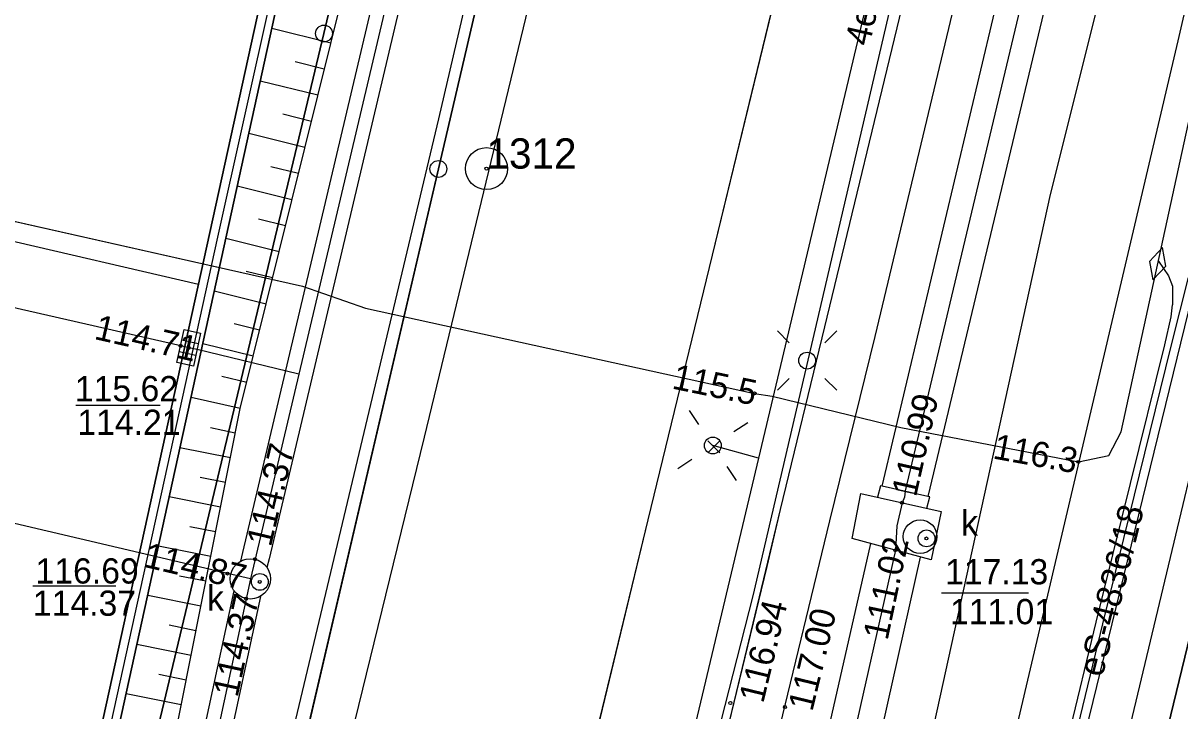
# Model space of a CAD drawing. Extents: x 6424617 to 6425697, y 5665845 to 5667190.
# Drawn here: x 6425313.55 to 6425347.93, y 5666225.63 to 5666246.08 of the extents above; entities that cross this region are included whole.
import ezdxf

# ---------------------------------------------------------------- set-up
doc = ezdxf.new("R2010")
doc.units = 0
for name, color, linetype in [('Warstwa 1', 7, 'Continuous'), ('Warstwa 10', 7, 'Continuous'), ('Warstwa 12', 7, 'Continuous'), ('Warstwa 13', 7, 'Continuous'), ('Warstwa 14', 7, 'Continuous'), ('Warstwa 15', 7, 'Continuous'), ('Warstwa 16', 7, 'Continuous'), ('Warstwa 2', 7, 'Continuous'), ('Warstwa 20', 7, 'Continuous'), ('Warstwa 21', 7, 'Continuous'), ('Warstwa 25', 7, 'Continuous'), ('Warstwa 3', 7, 'Continuous'), ('Warstwa 4', 7, 'Continuous'), ('Warstwa 5', 7, 'Continuous'), ('Warstwa 6', 7, 'Continuous'), ('Warstwa 61', 7, 'Continuous'), ('Warstwa 62', 7, 'Continuous'), ('Warstwa 8', 7, 'Continuous'), ('Warstwa 9', 7, 'Continuous')]:
    doc.layers.add(name, color=color, linetype=linetype)

msp = doc.modelspace()

# ---------------------------------------------------------------- linework, layer by layer
at = {"layer": 'Warstwa 1'}
for p, q in [((6425325.89, 5666241.74), (6425352.06, 5666353.98)), ((6425325.89, 5666241.74), (6425352.06, 5666353.98)), ((6425322.489, 5666245.769), (6425323.828, 5666251.474)), ((6425322.489, 5666245.769), (6425323.828, 5666251.474)), ((6425317.57, 5666225.189), (6425322.489, 5666245.769)), ((6425317.57, 5666225.189), (6425322.489, 5666245.769)), ((6425331.55, 5666159.11), (6425352.539, 5666245.598)), ((6425331.55, 5666159.11), (6425352.539, 5666245.598)), ((6425306.64, 5666159.22), (6425325.89, 5666241.74)), ((6425306.64, 5666159.22), (6425325.89, 5666241.74))]:
    msp.add_line(p, q, dxfattribs=at)
at = {"layer": 'Warstwa 10'}
for points in [[(6425304.604, 5666242.14), (6425321.848, 5666238.257), (6425323.72, 5666237.604), (6425335.291, 5666235.065), (6425335.81, 5666234.979), (6425339.639, 5666234.053), (6425344.917, 5666233.029), (6425345.819, 5666233.218), (6425346.188, 5666233.924), (6425349.311, 5666248.257), (6425353.803, 5666267.514), (6425358.012, 5666284.755), (6425365.512, 5666313.966)], [(6425366.705, 5666313.952), (6425364.98, 5666307.394), (6425362.943, 5666299.196), (6425357.643, 5666277.187), (6425356.335, 5666271.53), (6425352.738, 5666256.719), (6425351.907, 5666252.99), (6425349.316, 5666242.152), (6425345.12, 5666224.971), (6425343.235, 5666216.898), (6425341.343, 5666209.098), (6425332.507, 5666173.528), (6425329.622, 5666162.257), (6425325.627, 5666146.18), (6425324.735, 5666139.771)]]:
    msp.add_lwpolyline(points, dxfattribs=at)
for centre in [(6425322.489, 5666245.769), (6425322.489, 5666245.769), (6425325.89, 5666241.74)]:
    msp.add_circle(centre, 0.25, dxfattribs=at)
at = {"layer": 'Warstwa 12'}
for points in [[(6425356.755, 5666314.072), (6425356.356, 5666313.569), (6425355.427, 5666312.144), (6425353.968, 5666309.323), (6425353.212, 5666307.524), (6425352.198, 5666303.99), (6425347.133, 5666282.751), (6425341.052, 5666256.95), (6425335.408, 5666233.137), (6425330.853, 5666214.001), (6425330.672, 5666213.055), (6425324.956, 5666189.604), (6425319.081, 5666166.023), (6425313.019, 5666142.093), (6425302.902, 5666100.914)], [(6425305.154, 5666064.69), (6425312.938, 5666097.478), (6425314.389, 5666103.694), (6425314.577, 5666104.157), (6425322.215, 5666136.517), (6425325.077, 5666148.728), (6425327.095, 5666157.317), (6425332.422, 5666179.712), (6425334.472, 5666188.347), (6425337.66, 5666202.127), (6425337.727, 5666202.623), (6425340.397, 5666213.727), (6425347.877, 5666245.554), (6425350.108, 5666255.243), (6425354.52, 5666274.46), (6425358.124, 5666289.983), (6425360.543, 5666300.182), (6425364.084, 5666313.984)], [(6425368.001, 5666313.936), (6425367.764, 5666312.984), (6425367.332, 5666311.608), (6425367.047, 5666310.284), (6425363.405, 5666295.508), (6425358.267, 5666274.363), (6425352.936, 5666253.41), (6425352.489, 5666252.135), (6425352.041, 5666250.86), (6425349.847, 5666239.395), (6425346.401, 5666225.001), (6425341.321, 5666203.549), (6425338.437, 5666191.712), (6425337.922, 5666190.227)], [(6425302.996, 5666064.716), (6425303.371, 5666066.959), (6425303.474, 5666067.683), (6425303.814, 5666068.412), (6425304.651, 5666073.489), (6425307.939, 5666085.989), (6425311.229, 5666100.781), (6425315.998, 5666121.507), (6425320.84, 5666138.568), (6425327.293, 5666165.729), (6425330.741, 5666179.714), (6425331.41, 5666183.678), (6425331.223, 5666184.439), (6425337.86, 5666212.626), (6425344.087, 5666240.981), (6425358.931, 5666300.334), (6425358.838, 5666300.979)], [(6425320.019, 5666230.08), (6425320.081, 5666230.334), (6425334.098, 5666289.726)], [(6425334.876, 5666289.542), (6425320.859, 5666230.146), (6425320.795, 5666229.889)], [(6425350.822, 5666275.443), (6425340.444, 5666232.003), (6425339.078, 5666232.309), (6425349.348, 5666275.61)], [(6425321.743, 5666235.634), (6425318.72, 5666236.37), (6425318.47, 5666236.42), (6425318.23, 5666236.48), (6425304.89, 5666239.52), (6425304.65, 5666239.58)], [(6425320.3, 5666229.55), (6425319.62, 5666229.71), (6425304.497, 5666233.257)], [(6425335.408, 5666233.137), (6425334.047, 5666233.515)], [(6425340.405, 5666231.654), (6425340.494, 5666231.992), (6425340.444, 5666232.003), (6425339.078, 5666232.309), (6425339.028, 5666232.32), (6425338.943, 5666231.977)], [(6425338.731, 5666230.603), (6425327.704, 5666182.042)], [(6425329.364, 5666181.637), (6425340.217, 5666230.2)], [(6425306.665, 5666168.192), (6425306.719, 5666168.435), (6425319.815, 5666229.197)], [(6425320.597, 5666229.029), (6425307.501, 5666168.265), (6425307.447, 5666168.02)]]:
    msp.add_lwpolyline(points, dxfattribs=at)
at = {"layer": 'Warstwa 14'}
for p, q in [((6425317.617, 5666234.708), (6425315.116, 5666234.708)), ((6425316.301, 5666229.33), (6425313.833, 5666229.33)), ((6425340.849, 5666229.137), (6425343.427, 5666229.137))]:
    msp.add_line(p, q, dxfattribs=at)
for centre in [(6425318.23, 5666236.48), (6425318.47, 5666236.42), (6425335.291, 5666235.065), (6425344.917, 5666233.029), (6425339.674, 5666231.816), (6425340.399, 5666230.754), (6425339.474, 5666230.402), (6425320.438, 5666230.134), (6425319.62, 5666229.71), (6425320.58, 5666229.46), (6425320.174, 5666228.963)]:
    msp.add_circle(centre, 0.045, dxfattribs=at)
at = {"layer": 'Warstwa 16'}
msp.add_lwpolyline([(6425338.445, 5666232.087), (6425340.839, 5666231.558), (6425340.541, 5666230.112), (6425338.189, 5666230.75)], close=True, dxfattribs=at)
for centre, radius in [((6425340.21, 5666230.806), 0.5), ((6425320.3, 5666229.55), 0.6)]:
    msp.add_circle(centre, radius, dxfattribs=at)
at = {"layer": 'Warstwa 2'}
msp.add_lwpolyline([(6425303.473, 5666148.344), (6425306.362, 5666159.088), (6425314.292, 5666194.437), (6425325.907, 5666243.233), (6425342.431, 5666314.245)], dxfattribs=at)
msp.add_circle((6425334.047, 5666233.515), 0.25, dxfattribs=at)
at = {"layer": 'Warstwa 20'}
msp.add_line((6425339.517, 5666232.208), (6425340.005, 5666232.104), dxfattribs=at)
msp.add_lwpolyline([(6425303.561, 5666155.601), (6425305.779, 5666165.581), (6425308.459, 5666179.937), (6425311.226, 5666193.042), (6425314.843, 5666210.522), (6425317.953, 5666224.34), (6425319.999, 5666234.617), (6425323.075, 5666247.035), (6425326.767, 5666264.304), (6425332.574, 5666290.078), (6425333.65, 5666293.139), (6425338.427, 5666302.856), (6425338.714, 5666304.362), (6425339.931, 5666308.021), (6425341.427, 5666314.257)], dxfattribs=at)
at = {"layer": 'Warstwa 21'}
for points in [[(6425303.709, 5666167.856), (6425306.281, 5666180.067), (6425309.082, 5666193.42), (6425312.692, 5666210.531), (6425315.747, 5666224.59), (6425320.772, 5666247.497), (6425324.765, 5666265.311), (6425330.668, 5666291.433), (6425331.158, 5666293.064), (6425336.034, 5666304.4), (6425337.243, 5666307.629), (6425338.781, 5666314.289)], [(6425303.853, 5666165.956), (6425304.142, 5666167.441), (6425306.779, 5666179.958), (6425309.581, 5666193.311), (6425313.191, 5666210.422), (6425316.245, 5666224.481), (6425321.26, 5666247.388), (6425325.243, 5666265.202), (6425331.146, 5666291.304), (6425331.635, 5666292.896), (6425336.491, 5666304.212), (6425337.72, 5666307.481), (6425339.288, 5666314.283)]]:
    msp.add_lwpolyline(points, dxfattribs=at)
at = {"layer": 'Warstwa 25'}
for centre in [(6425334.57, 5666225.86), (6425336.19, 5666225.74)]:
    msp.add_circle(centre, 0.045, dxfattribs=at)
at = {"layer": 'Warstwa 3'}
for radius in [0.625, 0.045]:
    msp.add_circle((6425327.32, 5666241.75), radius, dxfattribs=at)
at = {"layer": 'Warstwa 4'}
for p, q in [((6425318.752, 5666236.537), (6425318.264, 5666236.645)), ((6425318.676, 5666236.195), (6425318.188, 5666236.303))]:
    msp.add_line(p, q, dxfattribs=at)
msp.add_lwpolyline([(6425318.823, 5666236.854), (6425318.606, 5666235.878), (6425318.117, 5666235.986), (6425318.334, 5666236.962)], close=True, dxfattribs=at)
for points in [[(6425333.633, 5666234.14), (6425333.357, 5666234.557)], [(6425334.672, 5666233.929), (6425335.089, 5666234.205)], [(6425333.422, 5666233.101), (6425333.005, 5666232.825)], [(6425334.461, 5666232.89), (6425334.737, 5666232.473)]]:
    msp.add_lwpolyline(points, dxfattribs=at)
for centre in [(6425340.399, 5666230.754), (6425320.58, 5666229.46)]:
    msp.add_circle(centre, 0.25, dxfattribs=at)
at = {"layer": 'Warstwa 5'}
for p, q in [((6425334.04, 5666239.18), (6425340.74, 5666266.83)), ((6425337.38, 5666237.05), (6425342.136, 5666256.752)), ((6425332.13, 5666231.31), (6425334.04, 5666239.18)), ((6425336.06, 5666231.61), (6425337.38, 5666237.05)), ((6425335.661, 5666229.921), (6425336.06, 5666231.61)), ((6425327.32, 5666211.48), (6425332.13, 5666231.31)), ((6425331.751, 5666213.754), (6425335.661, 5666229.921))]:
    msp.add_line(p, q, dxfattribs=at)
at = {"layer": 'Warstwa 6'}
for points in [[(6425331.55, 5666159.11), (6425352.539, 5666245.598), (6425369.336, 5666314.83), (6425380.481, 5666360.76), (6425381.428, 5666364.649), (6425383.522, 5666373.304), (6425386.659, 5666386.227), (6425410.054, 5666482.642)], [(6425305.245, 5666173.41), (6425312.278, 5666201.804), (6425314.518, 5666211.716), (6425317.57, 5666225.189), (6425322.489, 5666245.769), (6425323.828, 5666251.474), (6425324.47, 5666254.176), (6425328.388, 5666270.5), (6425353.441, 5666367.596), (6425363.818, 5666408.694)], [(6425363.818, 5666408.694), (6425353.441, 5666367.596), (6425328.388, 5666270.5), (6425324.47, 5666254.176), (6425323.828, 5666251.474), (6425322.489, 5666245.769), (6425317.57, 5666225.189), (6425314.518, 5666211.716), (6425312.278, 5666201.804), (6425305.245, 5666173.41)], [(6425306.64, 5666159.22), (6425325.89, 5666241.74), (6425352.06, 5666353.98), (6425364.93, 5666402.71)], [(6425364.93, 5666402.71), (6425352.06, 5666353.98), (6425325.89, 5666241.74), (6425306.64, 5666159.22)], [(6425309.12, 5666137.14), (6425313.53, 5666155.24), (6425314.54, 5666159.13), (6425317.15, 5666169.61), (6425319.1, 5666177.6), (6425323.17, 5666194.29), (6425327.32, 5666211.48), (6425332.13, 5666231.31), (6425334.04, 5666239.18), (6425340.74, 5666266.83), (6425345.32, 5666285.72), (6425347.09, 5666293.05), (6425349.73, 5666303.95), (6425350.34, 5666306.47), (6425350.93, 5666308.42), (6425352.84, 5666311.96), (6425355.373, 5666314.089)]]:
    msp.add_lwpolyline(points, dxfattribs=at)
msp.add_lwpolyline([(6425348.582, 5666214.405), (6425350.83, 5666224.158), (6425355.59, 5666244.861), (6425352.539, 5666245.598), (6425331.55, 5666159.11), (6425335.94, 5666158.04), (6425340.477, 5666179.184)], close=True, dxfattribs=at)
at = {"layer": 'Warstwa 61'}
for points in [[(6425341.704, 5666314.254), (6425338.88, 5666302.56), (6425334.59, 5666290.07), (6425328.175, 5666262.886), (6425321.743, 5666235.634), (6425320.3, 5666229.55), (6425315.738, 5666208.383), (6425309.864, 5666181.13), (6425306.96, 5666167.67), (6425303.535, 5666153.405)], [(6425359.463, 5666314.04), (6425359.42, 5666313.867), (6425350.238, 5666276.468), (6425350.051, 5666276.012), (6425350.085, 5666275.526), (6425339.763, 5666232.165), (6425339.762, 5666232.156)], [(6425339.763, 5666232.165), (6425339.761, 5666232.156), (6425339.742, 5666231.982), (6425339.674, 5666231.816), (6425339.52, 5666231.124), (6425339.474, 5666230.402), (6425328.534, 5666181.84), (6425328.383, 5666181.129), (6425328.195, 5666180.427), (6425326.245, 5666172.848), (6425323.743, 5666163.106), (6425320.437, 5666150.079), (6425319.015, 5666144.423), (6425314.624, 5666126.89), (6425310.249, 5666109.394), (6425308.966, 5666104.328), (6425306.139, 5666093.111), (6425305.332, 5666089.944), (6425305.847, 5666088.59), (6425304.771, 5666087.747), (6425304.116, 5666085.226), (6425303.568, 5666082.998), (6425302.64, 5666079.196)]]:
    msp.add_lwpolyline(points, dxfattribs=at)
at = {"layer": 'Warstwa 62'}
for p, q in [((6425335.243, 5666229.047), (6425341.177, 5666254.469)), ((6425347.294, 5666239), (6425347.593, 5666238.565)), ((6425347.593, 5666238.565), (6425347.711, 5666238.252)), ((6425347.674, 5666236.466), (6425348.185, 5666238.508)), ((6425347.711, 5666238.252), (6425347.711, 5666237.701)), ((6425347.668, 5666237.347), (6425347.711, 5666237.701)), ((6425347.48, 5666236.514), (6425347.668, 5666237.347)), ((6425345.445, 5666228.261), (6425347.48, 5666236.514)), ((6425345.639, 5666228.214), (6425347.674, 5666236.466)), ((6425329.975, 5666208.315), (6425335.243, 5666229.047)), ((6425341.003, 5666209.961), (6425345.445, 5666228.261)), ((6425341.197, 5666209.913), (6425345.639, 5666228.214))]:
    msp.add_line(p, q, dxfattribs=at)
msp.add_lwpolyline([(6425347.411, 5666239.401), (6425347.029, 5666238.992), (6425347.127, 5666238.442), (6425347.509, 5666238.85)], close=True, dxfattribs=at)
for points in [[(6425336.322, 5666236.571), (6425335.968, 5666236.925)], [(6425337.382, 5666236.571), (6425337.736, 5666236.925)], [(6425336.322, 5666235.511), (6425335.968, 5666235.157)], [(6425337.382, 5666235.511), (6425337.736, 5666235.157)], [(6425333.9, 5666233.302), (6425334.254, 5666233.656)], [(6425333.9, 5666233.656), (6425334.254, 5666233.302)]]:
    msp.add_lwpolyline(points, dxfattribs=at)
msp.add_circle((6425336.852, 5666236.041), 0.25, dxfattribs=at)
at = {"layer": 'Warstwa 8'}
for p, q in [((6425334.04, 5666239.18), (6425340.74, 5666266.83)), ((6425325.48, 5666233.76), (6425329.59, 5666250.77)), ((6425304.604, 5666242.14), (6425321.848, 5666238.257)), ((6425332.13, 5666231.31), (6425334.04, 5666239.18)), ((6425335.81, 5666234.979), (6425339.639, 5666234.053)), ((6425320.46, 5666213.33), (6425325.48, 5666233.76)), ((6425327.32, 5666211.48), (6425332.13, 5666231.31))]:
    msp.add_line(p, q, dxfattribs=at)
for points in [[(6425356.755, 5666314.072), (6425356.356, 5666313.569), (6425355.427, 5666312.144), (6425353.968, 5666309.323), (6425353.212, 5666307.524), (6425352.198, 5666303.99), (6425347.133, 5666282.751), (6425341.052, 5666256.95), (6425335.408, 5666233.137), (6425330.853, 5666214.001), (6425330.672, 5666213.055), (6425324.956, 5666189.604), (6425319.081, 5666166.023), (6425313.019, 5666142.093), (6425302.902, 5666100.914)], [(6425323.719, 5666237.604), (6425323.72, 5666237.604), (6425335.291, 5666235.065)]]:
    msp.add_lwpolyline(points, dxfattribs=at)
at = {"layer": 'Warstwa 9'}
for p, q in [((6425337.38, 5666237.05), (6425342.136, 5666256.752)), ((6425338.87, 5666236.76), (6425343.609, 5666256.541)), ((6425319.333, 5666239.711), (6425321.344, 5666248.778)), ((6425322.691, 5666245.483), (6425320.938, 5666245.918)), ((6425322.498, 5666244.707), (6425321.633, 5666244.922)), ((6425322.306, 5666243.931), (6425320.596, 5666244.355)), ((6425322.114, 5666243.154), (6425321.27, 5666243.364)), ((6425321.922, 5666242.378), (6425320.254, 5666242.792)), ((6425321.73, 5666241.602), (6425320.906, 5666241.806)), ((6425305.726, 5666241.337), (6425318.757, 5666238.313)), ((6425321.537, 5666240.826), (6425319.912, 5666241.229)), ((6425321.344, 5666240.05), (6425320.543, 5666240.249)), ((6425313.138, 5666211.469), (6425319.333, 5666239.711)), ((6425321.152, 5666239.274), (6425319.57, 5666239.667)), ((6425320.96, 5666238.498), (6425320.18, 5666238.692)), ((6425320.768, 5666237.722), (6425319.228, 5666238.103)), ((6425320.576, 5666236.945), (6425319.816, 5666237.134)), ((6425336.06, 5666231.61), (6425337.38, 5666237.05)), ((6425337.53, 5666231.28), (6425338.87, 5666236.76)), ((6425320.384, 5666236.169), (6425318.886, 5666236.541)), ((6425320.192, 5666235.393), (6425319.451, 5666235.568)), ((6425319.999, 5666234.617), (6425318.536, 5666234.944)), ((6425319.853, 5666233.883), (6425319.113, 5666234.04)), ((6425319.707, 5666233.149), (6425318.208, 5666233.448)), ((6425319.56, 5666232.415), (6425318.804, 5666232.566)), ((6425319.414, 5666231.681), (6425317.888, 5666231.986)), ((6425331.751, 5666213.754), (6425336.06, 5666231.61)), ((6425333.23, 5666213.596), (6425337.53, 5666231.28)), ((6425319.268, 5666230.947), (6425318.498, 5666231.101)), ((6425319.122, 5666230.213), (6425317.568, 5666230.523)), ((6425318.976, 5666229.478), (6425318.192, 5666229.635)), ((6425318.83, 5666228.744), (6425317.248, 5666229.06)), ((6425318.684, 5666228.01), (6425317.886, 5666228.17)), ((6425318.538, 5666227.276), (6425316.927, 5666227.598)), ((6425318.392, 5666226.542), (6425317.579, 5666226.704)), ((6425318.245, 5666225.808), (6425316.607, 5666226.135))]:
    msp.add_line(p, q, dxfattribs=at)
msp.add_lwpolyline([(6425303.709, 5666167.856), (6425306.281, 5666180.067), (6425309.082, 5666193.42), (6425312.692, 5666210.531), (6425315.747, 5666224.59), (6425320.772, 5666247.497), (6425324.765, 5666265.311), (6425330.668, 5666291.433), (6425331.158, 5666293.064), (6425336.034, 5666304.4), (6425337.243, 5666307.629), (6425338.781, 5666314.289), (6425326.04, 5666314.442), (6425324.669, 5666308.767), (6425318.716, 5666295.95), (6425311.684, 5666266.587), (6425307.517, 5666249.107), (6425305.726, 5666241.337), (6425304.533, 5666236.23)], close=True, dxfattribs=at)
for points in [[(6425309.581, 5666193.311), (6425313.191, 5666210.422), (6425316.245, 5666224.481), (6425321.26, 5666247.388), (6425325.243, 5666265.202), (6425331.146, 5666291.304), (6425331.635, 5666292.896), (6425336.491, 5666304.212), (6425337.72, 5666307.481), (6425339.288, 5666314.283), (6425338.781, 5666314.289), (6425337.243, 5666307.629), (6425336.034, 5666304.4), (6425331.158, 5666293.064), (6425330.668, 5666291.433), (6425324.765, 5666265.311), (6425320.772, 5666247.497), (6425315.747, 5666224.59), (6425312.692, 5666210.531), (6425309.082, 5666193.42)], [(6425311.226, 5666193.042), (6425314.843, 5666210.522), (6425317.953, 5666224.34), (6425319.999, 5666234.617), (6425323.075, 5666247.035), (6425326.767, 5666264.304), (6425332.574, 5666290.078), (6425333.65, 5666293.139), (6425338.427, 5666302.856), (6425338.714, 5666304.362), (6425339.931, 5666308.021), (6425341.427, 5666314.257), (6425339.288, 5666314.283), (6425337.72, 5666307.481), (6425336.491, 5666304.212), (6425331.635, 5666292.896), (6425331.146, 5666291.304), (6425325.243, 5666265.202), (6425321.26, 5666247.388), (6425316.245, 5666224.481), (6425313.191, 5666210.422), (6425309.581, 5666193.311)]]:
    msp.add_lwpolyline(points, dxfattribs=at)

# ---------------------------------------------------------------- texts
at = {"layer": 'Warstwa 13'}
msp.add_text('4eNA', height=0.75, rotation=77.3378, dxfattribs=at).set_placement((6425338.703, 5666245.366))
at = {"layer": 'Warstwa 14'}
for s, rotation, p in [('114.71', 347.1609, (6425315.631, 5666236.688)), ('115.5', 348.3125, (6425332.806, 5666235.214)), ('110.99', 77.292, (6425340.088, 5666231.963)), ('114.37', 76.719, (6425320.911, 5666230.478)), ('116.3', 349.7162, (6425342.345, 5666233.134)), ('114.87', 346.7999, (6425317.089, 5666229.917)), ('111.02', 77.9967, (6425339.241, 5666227.699)), ('114.37', 77.8363, (6425319.919, 5666226.004))]:
    msp.add_text(s, height=0.75, rotation=rotation, dxfattribs=at).set_placement(p)
for s, p in [('114.21', (6425315.158, 5666233.832)), ('114.37', (6425313.836, 5666228.453)), ('111.01', (6425341.097, 5666228.202))]:
    msp.add_text(s, height=0.75, dxfattribs=at).set_placement(p)
at = {"layer": 'Warstwa 15'}
for s, p in [('115.62', (6425315.084, 5666234.832)), ('116.69', (6425313.915, 5666229.412)), ('117.13', (6425340.951, 5666229.388))]:
    msp.add_text(s, height=0.75, dxfattribs=at).set_placement(p)
at = {"layer": 'Warstwa 25'}
for s, rotation, p in [('116.94', 76.3466, (6425335.545, 5666225.827)), ('117.00', 76.3867, (6425337.005, 5666225.582))]:
    msp.add_text(s, height=0.75, rotation=rotation, dxfattribs=at).set_placement(p)
at = {"layer": 'Warstwa 4'}
msp.add_text('1312', height=0.9, dxfattribs=at).set_placement((6425327.32, 5666241.75))
at = {"layer": 'Warstwa 5'}
for p in [(6425341.425, 5666230.84), (6425319.013, 5666228.606)]:
    msp.add_text('k', height=0.75, dxfattribs=at).set_placement(p)
at = {"layer": 'Warstwa 62'}
msp.add_text('eS-4836/18', height=0.75, rotation=76.1493, dxfattribs=at).set_placement((6425345.629, 5666226.605))

doc.saveas('drawing.dxf')
